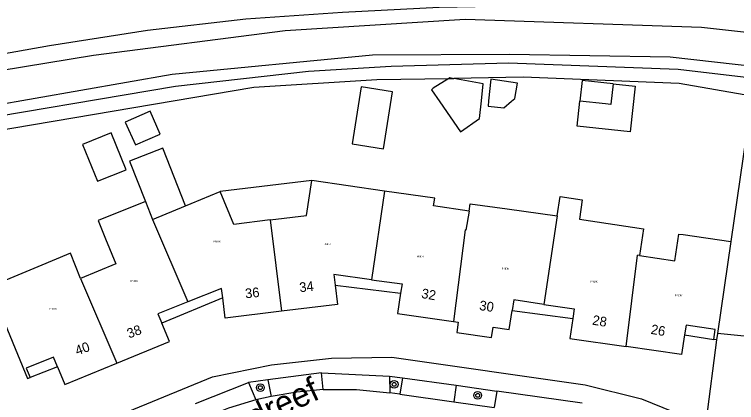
# Model space of a CAD drawing. Extents: x 132994 to 136000, y 393499 to 395512.
# Drawn here: x 133715.7 to 133790.4, y 393573.1 to 393613.3 of the extents above; entities that cross this region are included whole.
import ezdxf

# ---------------------------------------------------------------- set-up
doc = ezdxf.new("R2010")
doc.units = 0
for name, color, linetype in [('gg-anno-huisnummerreeks BGT', 7, 'Continuous'), ('gg-anno-openbare ruimte label', 7, 'Continuous'), ('gg-bbg-luifel en loopbrug', 7, 'Continuous'), ('gg-bbg-overig bouwwerk', 7, 'Continuous'), ('gt-symb-boom', 7, 'Continuous'), ('gx-grn-IMGEO niveau 01', 7, 'Continuous'), ('gx-grn-maaiveld', 7, 'Continuous'), ('kenmerkpunt-x pandkandidaat', 7, 'Continuous')]:
    doc.layers.add(name, color=color, linetype=linetype)

# ---------------------------------------------------------------- blocks, each defined once
blk = doc.blocks.new('gt0-BOOM')
at = {"layer": 'gt-symb-boom'}
for radius in [0.4, 0.2]:
    blk.add_circle((0, 0), radius, dxfattribs=at)

msp = doc.modelspace()

# ---------------------------------------------------------------- linework, layer by layer
at = {"layer": 'gg-bbg-luifel en loopbrug'}
for p, q in [((133746.41, 393596.08), (133736.95, 393594.96)), ((133729.218, 393593.899), (133729.944, 393592.062)), ((133748.819, 393585.264), (133755.607, 393584.439)), ((133737.205, 393583.944), (133730.893, 393581.323)), ((133767.141, 393582.653), (133773.412, 393581.825)), ((133784.988, 393580.122), (133787.998, 393579.649)), ((133720.118, 393576.797), (133717.272, 393575.713))]:
    msp.add_line(p, q, dxfattribs=at)
for points in [[(133777.586, 393606.092), (133779.857, 393605.841), (133779.335, 393601.108), (133773.868, 393601.712), (133774.153, 393604.296)], [(133777.586, 393606.092), (133777.354, 393603.979), (133777.35, 393603.944), (133776.807, 393604.004), (133774.153, 393604.296)], [(133729.944, 393592.062), (133733.363, 393593.476), (133731.005, 393599.444), (133727.564, 393598.084), (133729.218, 393593.899)], [(133742.108, 393592.005), (133745.86, 393592.46), (133746.41, 393596.08)], [(133742.108, 393592.005), (133738.36, 393591.55), (133736.95, 393594.96)], [(133752.599, 393585.824), (133748.684, 393586.359), (133748.819, 393585.264)], [(133752.599, 393585.824), (133755.75, 393585.394), (133755.607, 393584.439)], [(133737.205, 393583.944), (133737.085, 393584.924), (133733.581, 393583.526)], [(133733.581, 393583.526), (133730.486, 393582.292), (133730.893, 393581.323)], [(133770.435, 393583.262), (133767.304, 393583.729), (133767.141, 393582.653)], [(133770.435, 393583.262), (133773.559, 393582.797), (133773.412, 393581.825)], [(133787.998, 393579.649), (133788.14, 393580.69), (133785.141, 393581.121), (133784.988, 393580.122)], [(133720.118, 393576.797), (133719.691, 393577.819), (133716.886, 393576.664), (133717.272, 393575.713)]]:
    msp.add_lwpolyline(points, dxfattribs=at)
at = {"layer": 'gg-bbg-overig bouwwerk'}
for points in [[(133777.586, 393606.092), (133774.39, 393606.444), (133774.153, 393604.296)], [(133727.12, 393602.121), (133728.168, 393599.761), (133730.732, 393600.896), (133729.683, 393603.256), (133727.12, 393602.121)], [(133722.708, 393599.82), (133724.246, 393596.011), (133727.202, 393597.204), (133725.664, 393601.013), (133722.708, 393599.82)]]:
    msp.add_lwpolyline(points, dxfattribs=at)
at = {"layer": 'gx-grn-IMGEO niveau 01'}
for points in [[(133760.585, 393606.648), (133758.961, 393605.639), (133758.804, 393605.481), (133759.656, 393604.233), (133761.788, 393601.113), (133763.775, 393602.497), (133763.973, 393604.341), (133764.162, 393606.093), (133761.099, 393606.655)], [(133760.585, 393606.648), (133760.712, 393606.726), (133761.099, 393606.655)], [(133764.706, 393604.343), (133764.649, 393603.787), (133766.269, 393603.593), (133767.088, 393604.293), (133767.405, 393604.564), (133767.685, 393606.163), (133764.931, 393606.561), (133764.706, 393604.343)], [(133750.582, 393599.874), (133753.83, 393599.356), (133754.771, 393605.253), (133751.523, 393605.771), (133750.582, 393599.874)]]:
    msp.add_lwpolyline(points, dxfattribs=at)
at = {"layer": 'gx-grn-maaiveld'}
for p, q in [((133760.585, 393606.648), (133761.099, 393606.655)), ((133753.927, 393594.998), (133746.41, 393596.08)), ((133729.944, 393592.062), (133736.95, 393594.96)), ((133753.927, 393594.998), (133752.599, 393585.824)), ((133771.813, 393592.416), (133770.435, 393583.262)), ((133729.944, 393592.062), (133733.581, 393583.526)), ((133742.108, 393592.005), (133743.276, 393582.561)), ((133789.769, 393589.771), (133788.396, 393580.27)), ((133778.933, 393578.919), (133780.095, 393588.379)), ((133780.326, 393588.344), (133780.095, 393588.379)), ((133722.5, 393585.955), (133726.243, 393577.2)), ((133788.396, 393580.27), (133788.299, 393579.597)), ((133788.299, 393579.597), (133787.148, 393570.827)), ((133788.299, 393579.597), (133787.998, 393579.649)), ((133747.407, 393576.177), (133741.868, 393575.482)), ((133747.407, 393576.177), (133754.443, 393575.845)), ((133747.597, 393574.453), (133747.407, 393576.177)), ((133754.443, 393575.845), (133755.785, 393575.676)), ((133754.443, 393575.845), (133754.504, 393574.121)), ((133755.785, 393575.676), (133755.527, 393573.976)), ((133755.785, 393575.676), (133761.338, 393574.907)), ((133734.399, 393573.017), (133739.868, 393575.192)), ((133741.868, 393575.482), (133739.868, 393575.192)), ((133739.868, 393575.192), (133740.624, 393573.387)), ((133741.868, 393575.482), (133742.202, 393573.755)), ((133761.338, 393574.907), (133761.115, 393573.184)), ((133761.338, 393574.907), (133765.553, 393574.31)), ((133765.553, 393574.31), (133765.285, 393572.593)), ((133742.202, 393573.755), (133740.624, 393573.387)), ((133755.527, 393573.976), (133754.504, 393574.121)), ((133755.527, 393573.976), (133761.115, 393573.184)), ((133761.115, 393573.184), (133765.285, 393572.593))]:
    msp.add_line(p, q, dxfattribs=at)
for points in [[(133853.582, 393610.38), (133842.361, 393610.136), (133838.64, 393610.335), (133815.776, 393612.64), (133808.202, 393613.333), (133800.614, 393613.846), (133793.016, 393614.179), (133791.569, 393614.237), (133789.495, 393614.314), (133778.256, 393614.584), (133767.014, 393614.608), (133767.027, 393614.103), (133759.606, 393613.969), (133749.593, 393613.48), (133739.592, 393612.788), (133729.412, 393611.589), (133719.284, 393610.008), (133709.184, 393608.23), (133699.132, 393606.195), (133694.259, 393605.041)], [(133613.192, 393563.27), (133613.339, 393564.009), (133613.549, 393564.733), (133613.82, 393565.436), (133614.15, 393566.114), (133614.537, 393566.761), (133614.978, 393567.372), (133615.47, 393567.943), (133620.216, 393571.779), (133632.601, 393579.817), (133644.565, 393588.906), (133649.107, 393591.542), (133706.818, 393606.246), (133723.823, 393609.067), (133743.652, 393611.612), (133762.295, 393612.773), (133786.732, 393611.957), (133841.124, 393605.924), (133851.893, 393603.569), (133853.703, 393601.562)], [(133850.129, 393601.342), (133783.496, 393608.847), (133766.876, 393609.133), (133752.698, 393609.046), (133731.978, 393607.042), (133708.301, 393602.915), (133649.998, 393588.09), (133622.274, 393569.414), (133618.957, 393566.207), (133618.577, 393565.835), (133618.232, 393565.43), (133617.925, 393564.995), (133617.659, 393564.535), (133617.435, 393564.052), (133617.255, 393563.552), (133617.121, 393563.037), (133617.034, 393562.512), (133616.995, 393561.982), (133617.004, 393561.45), (133617.06, 393560.921), (133617.164, 393560.399), (133626.412, 393515.269)], [(133708.587, 393601.849), (133732.314, 393605.828), (133746.092, 393607.382), (133754.611, 393607.928), (133766.782, 393608.248), (133784.32, 393607.613), (133839.876, 393601.04), (133849.976, 393600.455), (133850.129, 393601.342)], [(133658.101, 393587.27), (133674.205, 393592.261), (133708.669, 393600.362), (133709.257, 393600.462), (133740.416, 393605.754), (133753.144, 393606.534), (133760.585, 393606.648)], [(133791.932, 393604.827), (133784.432, 393606.118), (133768.297, 393606.765), (133761.099, 393606.655)], [(133791.932, 393604.827), (133791.649, 393602.854), (133789.769, 393589.771)], [(133816.305, 393600.404), (133802.393, 393598.247), (133792.177, 393585.322), (133791.157, 393579.97), (133788.396, 393580.27)], [(133762.685, 393592.928), (133759.015, 393593.461), (133759.13, 393594.25), (133753.927, 393594.998)], [(133771.813, 393592.416), (133772.116, 393594.432), (133774.396, 393594.095), (133774.1, 393592.094), (133780.742, 393591.084), (133780.326, 393588.344)], [(133729.218, 393593.899), (133724.315, 393591.96), (133725.08, 393590.05), (133726.148, 393587.457), (133722.5, 393585.955)], [(133762.685, 393592.928), (133762.806, 393593.667), (133766.63, 393593.16), (133771.813, 393592.416)], [(133762.685, 393592.928), (133762.362, 393590.955), (133762.272, 393590.968), (133761.088, 393581.498)], [(133780.326, 393588.344), (133783.976, 393587.789), (133784.395, 393590.546), (133784.82, 393590.485), (133789.769, 393589.771)], [(133722.5, 393585.955), (133721.471, 393588.564), (133718.06, 393587.16), (133713.067, 393585.105), (133716.999, 393575.604), (133717.272, 393575.713)], [(133748.819, 393585.264), (133749.063, 393583.277), (133743.276, 393582.561)], [(133743.276, 393582.561), (133737.462, 393581.842), (133737.205, 393583.944)], [(133755.607, 393584.439), (133755.291, 393582.33), (133761.088, 393581.498)], [(133761.088, 393581.498), (133761.576, 393581.428), (133761.417, 393580.38), (133765.021, 393579.863), (133765.179, 393580.911), (133766.842, 393580.672), (133767.141, 393582.653)], [(133773.412, 393581.825), (133773.1, 393579.76), (133778.933, 393578.919)], [(133726.243, 393577.2), (133731.69, 393579.428), (133730.893, 393581.323)], [(133784.988, 393580.122), (133784.677, 393578.09), (133778.933, 393578.919)], [(133707.847, 393559.529), (133707.951, 393559.497), (133712.032, 393564.21), (133716.28, 393567.618), (133719.276, 393568.851), (133736.142, 393575.795), (133742.257, 393577.03), (133748.459, 393577.707), (133754.697, 393577.82), (133774.684, 393574.952), (133780.51, 393573.505), (133787.148, 393570.827)], [(133720.118, 393576.797), (133720.868, 393575.002), (133726.243, 393577.2)], [(133747.597, 393574.453), (133744.886, 393574.209), (133742.202, 393573.755)], [(133747.597, 393574.453), (133751.059, 393574.458), (133754.504, 393574.121)], [(133774.402, 393573.052), (133774.391, 393573.054), (133765.553, 393574.31)], [(133740.624, 393573.387), (133737.79, 393572.527), (133735.039, 393571.43)]]:
    msp.add_lwpolyline(points, dxfattribs=at)

# ---------------------------------------------------------------- block references
at = {"layer": 'gt-symb-boom'}
for p in [(133741.096, 393574.662), (133754.936, 393574.999), (133763.58, 393573.86)]:
    msp.add_blockref('gt0-BOOM', p, dxfattribs=at)

# ---------------------------------------------------------------- texts
at = {"layer": 'gg-anno-huisnummerreeks BGT'}
for s, rotation, p in [('34', 6.4, (133745.186, 393584.525)), ('36', 6.1, (133739.571, 393583.893)), ('32', 350, (133757.7, 393583.949)), ('30', 351.6, (133763.698, 393582.701)), ('28', 350.6, (133775.386, 393581.186)), ('38', 20, (133727.509, 393579.743)), ('26', 350, (133781.432, 393580.235)), ('40', 20, (133722.151, 393577.984))]:
    msp.add_text(s, height=1, rotation=rotation, dxfattribs=at).set_placement(p)
at = {"layer": 'gg-anno-openbare ruimte label'}
msp.add_text('Willem Bilderdijkdreef', height=2.5, rotation=25, dxfattribs=at).set_placement((133718.273, 393559.982))
at = {"layer": 'kenmerkpunt-x pandkandidaat'}
for p in [(133736.239, 393589.677), (133747.647, 393589.399), (133757.271, 393588.129), (133766.08, 393586.856), (133727.67, 393585.585), (133775.218, 393585.535), (133783.98, 393584.097), (133719.284, 393582.711)]:
    msp.add_text('PNDK', height=0.2, dxfattribs=at).set_placement(p)

doc.saveas('drawing.dxf')
